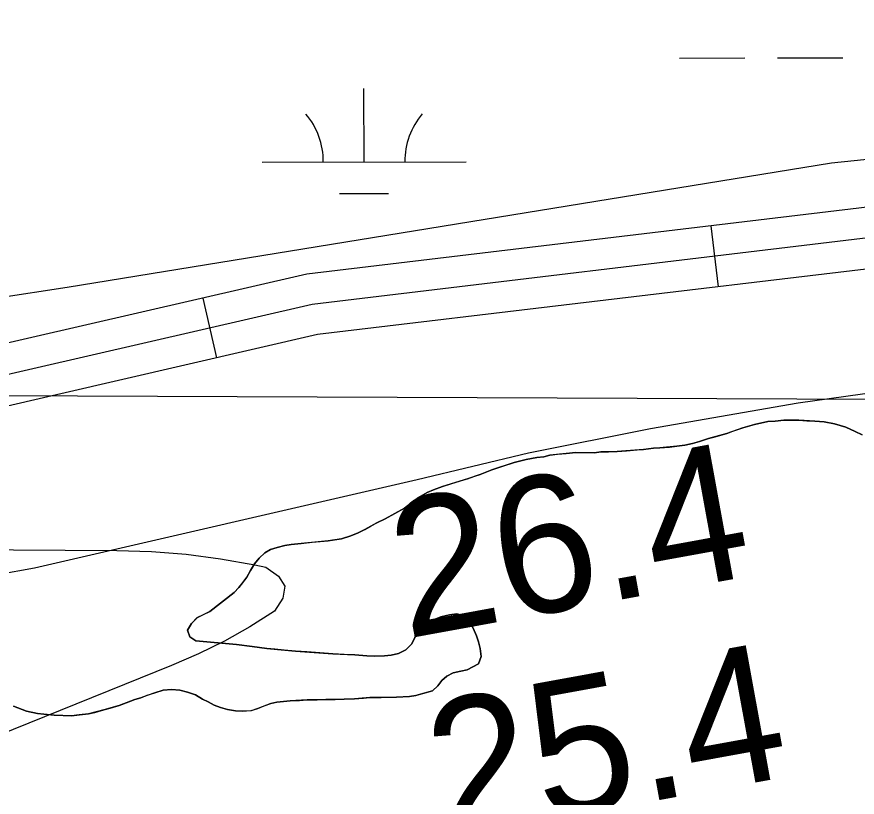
# Model space of a CAD drawing. Extents: x 3297753 to 3335611, y 652252 to 677623.
# Drawn here: x 3322119 to 3322530.7, y 662874.8 to 663257.2 of the extents above; entities that cross this region are included whole.
import ezdxf

# ---------------------------------------------------------------- set-up
doc = ezdxf.new("R2010")
doc.units = 0
for name, color, linetype in [('V-RIVR-RANG', 7, 'Continuous'), ('V-ROAD-CNTR', 7, 'Continuous'), ('V-SITE-VEGE', 7, 'Continuous'), ('V-TOPO-BNDY', 7, 'Continuous'), ('V-TOPO-MAJR', 7, 'Continuous'), ('V-TOPO-SHOR', 7, 'Continuous'), ('V-WETL-SWMP', 7, 'Continuous')]:
    doc.layers.add(name, color=color, linetype=linetype)

msp = doc.modelspace()

# ---------------------------------------------------------------- linework, layer by layer
at = {"layer": 'V-ROAD-CNTR'}
for p, q in [((3322462.66, 663124.93), (3322459.1, 663154.71)), ((3322216.96, 663090.08), (3322210.23, 663119.32))]:
    msp.add_line(p, q, dxfattribs=at)
for points in [[(3323743.08, 663307.03), (3323356.19, 663515.19), (3323293.55, 663545.56), (3323259.12, 663552.78), (3323221.44, 663545.79), (3323207.94, 663542.14), (3323157.22, 663522.85), (3322825.41, 663309.03), (3322681.52, 663221.06), (3322617.23, 663184.96), (3322588.78, 663172.35), (3322561.83, 663167.1), (3322531.4, 663163.36), (3322261.09, 663131.03), (3322070.17, 663087.06), (3321733.03, 663045.08), (3321586.02, 663012.03)], [(3323734.88, 663294.41), (3323349.36, 663501.83), (3323288.66, 663531.26), (3323258.94, 663537.5), (3323224.77, 663531.15), (3323212.57, 663527.86), (3323164.03, 663509.39), (3322833.39, 663296.32), (3322689.11, 663208.12), (3322623.96, 663171.53), (3322593.31, 663157.95), (3322564.18, 663152.27), (3322533.21, 663148.47), (3322263.67, 663116.23), (3322072.78, 663072.27), (3321735.61, 663030.29), (3321559.49, 662990.68), (3321343.47, 662938.32), (3321114.41, 662901.54), (3320962.28, 662866.04), (3320759.74, 662819.92), (3320672.55, 662798.73), (3320379.83, 662676.12), (3320176.31, 662607.03)], [(3322592.31, 663142.47), (3322566.53, 663137.45), (3322535.01, 663133.58), (3322266.25, 663101.44), (3322075.4, 663057.48), (3321738.19, 663015.49), (3321598.78, 662984.14)]]:
    msp.add_lwpolyline(points, dxfattribs=at)
at = {"layer": 'V-SITE-VEGE'}
for p, q in [((3322566.62, 663190.38), (3322518.04, 663185.38)), ((3322518.04, 663185.38), (3322143.67, 663124.6)), ((3322143.67, 663124.6), (3321820.35, 663074.2))]:
    msp.add_line(p, q, dxfattribs=at)
at = {"layer": 'V-TOPO-BNDY'}
msp.add_line((3316940.98, 663091.7), (3324715.94, 663061.38), dxfattribs=at)
at = {"layer": 'V-TOPO-MAJR'}
msp.add_lwpolyline([(3321560.33, 662999.65), (3322167.96, 662995.71), (3322185, 662995.1), (3322201.96, 662993.82), (3322218.82, 662991.56), (3322235.61, 662988.63), (3322241.02, 662987.52), (3322247.12, 662983.09), (3322250.33, 662978.11), (3322249.23, 662972.28), (3322245.23, 662965.89), (3322233.1, 662958.34), (3322220.7, 662951.31), (3322207.89, 662945.05), (3322194.81, 662939.3), (3322047.19, 662879.75)], dxfattribs=at)
at = {"layer": 'V-TOPO-SHOR'}
for points in [[(3322417.66, 663044.51), (3322422.85, 663044.98), (3322426.03, 663045.2), (3322430.87, 663045.79), (3322433.94, 663045.9), (3322438.77, 663046.36), (3322442.31, 663046.71), (3322446.21, 663047.3), (3322449.98, 663048.11), (3322453.41, 663049.06), (3322457.77, 663050.46), (3322461.08, 663051.4), (3322466.74, 663053.05), (3322469.69, 663054.1), (3322474.65, 663055.74), (3322480.43, 663057.39), (3322486.8, 663058.79), (3322490.46, 663059.02), (3322494.71, 663059.49), (3322498.83, 663059.48), (3322502.14, 663059.47), (3322506.03, 663059.23), (3322509.92, 663059.11), (3322514.4, 663058.63), (3322519.47, 663057.68), (3322525.13, 663056.02), (3322529.73, 663054), (3322533.14, 663052.35)], [(3322314.5, 662924.6), (3322317.8, 662925.54), (3322322.52, 662926.95), (3322325.24, 662929.42), (3322327.25, 662931.9), (3322329.61, 662934.13), (3322332.68, 662935.66), (3322336.45, 662936.6), (3322339.52, 662937.18), (3322345.19, 662940.12), (3322346.37, 662943.78), (3322345.91, 662947.67), (3322345.09, 662950.86), (3322344.15, 662953.81), (3322342.5, 662957.59), (3322340.5, 662961.24), (3322338.15, 662963.72), (3322334.49, 662964.56), (3322330.96, 662964.21), (3322326.71, 662963.15), (3322323.05, 662961.74), (3322320.33, 662960.1), (3322317.62, 662958.33), (3322315.25, 662955.74), (3322313.95, 662952.91), (3322312.41, 662949.85), (3322309.58, 662947.02), (3322305.92, 662945.26), (3322302.38, 662944.44), (3322299.08, 662944.09), (3322294, 662943.86), (3322290.46, 662943.99), (3322284.57, 662944.47), (3322279.38, 662944.71), (3322273.72, 662945.07), (3322267.47, 662945.56), (3322261.1, 662946.04), (3322255.44, 662946.4), (3322249.9, 662946.88), (3322245.29, 662947.24), (3322241.52, 662947.6), (3322234.33, 662948.68), (3322226.66, 662949.63), (3322206.73, 662951.43), (3322203.67, 662953.44), (3322202.61, 662956.63), (3322204.5, 662959.93), (3322207.34, 662962.76), (3322213.48, 662965.81), (3322225.41, 662975.11), (3322227.65, 662977.58), (3322229.78, 662980.18), (3322231.67, 662982.65), (3322233.44, 662985.83), (3322235.46, 662989.13), (3322237.7, 662991.96), (3322240.42, 662994.55), (3322243.25, 662996.08), (3322246.56, 662997.13), (3322250.21, 662998.07), (3322253.4, 662998.66), (3322258.23, 662999.12), (3322263.66, 662999.7), (3322267.56, 663000.05), (3322271.56, 663000.4), (3322274.63, 663000.86), (3322277.94, 663001.45), (3322282.66, 663002.85), (3322286.2, 663004.38), (3322289.5, 663006.03), (3322292.57, 663007.68), (3322295.41, 663009.2), (3322299.42, 663011.2), (3322308.86, 663016.38), (3322312.64, 663019.32), (3322315.71, 663021.56), (3322319.96, 663024.03), (3322323.15, 663025.44), (3322327.52, 663026.96), (3322331.65, 663028.25), (3322336.25, 663029.78), (3322339.79, 663030.84), (3322342.86, 663031.89), (3322345.93, 663032.95), (3322348.76, 663034.12), (3322351.59, 663035.18), (3322357.02, 663036.94), (3322362.68, 663038.82), (3322368.47, 663040.23), (3322373.77, 663041.16), (3322377.08, 663041.63), (3322380.15, 663042.33), (3322383.8, 663042.8), (3322388.05, 663043.26), (3322392.89, 663043.61), (3322396.43, 663043.6), (3322401.97, 663043.59), (3322405.04, 663043.94), (3322408.81, 663043.94), (3322413.06, 663044.17), (3322417.66, 663044.51)], [(3322117.27, 662919.38), (3322123.64, 662916.89), (3322129.06, 662915.82), (3322132.13, 662915.46), (3322137.32, 662914.98), (3322141.68, 662914.85), (3322145.69, 662914.73), (3322149.59, 662915.08), (3322154.07, 662915.66), (3322157.14, 662916.36), (3322161.62, 662917.54), (3322164.69, 662918.47), (3322169.05, 662919.76), (3322173.89, 662921.53), (3322176.73, 662922.58), (3322179.68, 662923.52), (3322182.75, 662924.7), (3322186.52, 662925.99), (3322190.65, 662927.16), (3322194.66, 662927.51), (3322198.79, 662927.27), (3322202.56, 662926.32), (3322206.45, 662924.89), (3322209.87, 662922.88), (3322212.7, 662921.46), (3322215.64, 662919.81), (3322218.71, 662918.74), (3322222.13, 662917.79), (3322226.14, 662917.08), (3322229.32, 662916.95), (3322233.69, 662917.19), (3322236.99, 662918.24), (3322240.18, 662919.53), (3322243.37, 662920.71), (3322246.31, 662921.29), (3322249.62, 662921.64), (3322252.92, 662921.99), (3322257.52, 662922.22), (3322261.18, 662922.45), (3322266.13, 662922.56), (3322270.26, 662922.67), (3322274.86, 662922.66), (3322279.34, 662922.77), (3322284.41, 662923), (3322288.78, 662923.35), (3322291.96, 662923.58), (3322297.51, 662923.69), (3322301.87, 662923.8), (3322304.94, 662923.79), (3322308.13, 662923.91), (3322311.31, 662924.14), (3322314.5, 662924.6)]]:
    msp.add_lwpolyline(points, dxfattribs=at)
at = {"layer": 'V-WETL-SWMP'}
for p, q in [((3322443.62, 663236.96), (3322475.62, 663236.99)), ((3322491.62, 663237.01), (3322523.62, 663237.04)), ((3322289.08, 663186.06), (3322289.04, 663222.06)), ((3322566.62, 663190.38), (3322518.04, 663185.38)), ((3322518.04, 663185.38), (3322143.67, 663124.59)), ((3322239.08, 663186.01), (3322339.08, 663186.11)), ((3322277.09, 663170.61), (3322301.09, 663170.64)), ((3322143.67, 663124.59), (3321820.35, 663074.2)), ((3322501.73, 663068.06), (3322553.37, 663075.2)), ((3322429.43, 663055.4), (3322501.73, 663068.06)), ((3322480.43, 663057.38), (3322474.65, 663055.74)), ((3322486.8, 663058.79), (3322480.43, 663057.38)), ((3322490.46, 663059.02), (3322486.8, 663058.79)), ((3322494.7, 663059.48), (3322490.46, 663059.02)), ((3322502.13, 663059.47), (3322494.7, 663059.48)), ((3322509.92, 663059.11), (3322502.13, 663059.47)), ((3322514.4, 663058.63), (3322509.92, 663059.11)), ((3322519.47, 663057.68), (3322514.4, 663058.63)), ((3322525.13, 663056.02), (3322519.47, 663057.68)), ((3322369.6, 663043.5), (3322429.43, 663055.4)), ((3322466.74, 663053.04), (3322457.77, 663050.46)), ((3322474.65, 663055.74), (3322466.74, 663053.04)), ((3322529.73, 663054), (3322525.13, 663056.02)), ((3322533.14, 663052.35), (3322529.73, 663054)), ((3322453.4, 663049.05), (3322449.98, 663048.11)), ((3322457.77, 663050.46), (3322453.4, 663049.05)), ((3322413.06, 663044.16), (3322408.81, 663043.93)), ((3322426.03, 663045.2), (3322413.06, 663044.16)), ((3322430.87, 663045.79), (3322426.03, 663045.2)), ((3322433.94, 663045.9), (3322430.87, 663045.79)), ((3322442.31, 663046.71), (3322433.94, 663045.9)), ((3322446.21, 663047.3), (3322442.31, 663046.71)), ((3322449.98, 663048.11), (3322446.21, 663047.3)), ((3322315.11, 663030.42), (3322369.6, 663043.5)), ((3322368.47, 663040.22), (3322362.68, 663038.82)), ((3322373.77, 663041.16), (3322368.47, 663040.22)), ((3322377.08, 663041.63), (3322373.77, 663041.16)), ((3322380.15, 663042.33), (3322377.08, 663041.63)), ((3322388.05, 663043.26), (3322380.15, 663042.33)), ((3322392.89, 663043.61), (3322388.05, 663043.26)), ((3322401.97, 663043.59), (3322392.89, 663043.61)), ((3322405.04, 663043.94), (3322401.97, 663043.59)), ((3322408.81, 663043.93), (3322405.04, 663043.94)), ((3322362.68, 663038.82), (3322351.59, 663035.18)), ((3322345.93, 663032.95), (3322339.79, 663030.83)), ((3322351.59, 663035.18), (3322345.93, 663032.95)), ((3322127.62, 662987.09), (3322315.11, 663030.42)), ((3322339.79, 663030.83), (3322327.52, 663026.96)), ((3322319.96, 663024.03), (3322315.71, 663021.56)), ((3322323.15, 663025.44), (3322319.96, 663024.03)), ((3322327.52, 663026.96), (3322323.15, 663025.44)), ((3322315.71, 663021.56), (3322312.64, 663019.32)), ((3322308.86, 663016.38), (3322299.42, 663011.2)), ((3322312.64, 663019.32), (3322308.86, 663016.38)), ((3322299.42, 663011.2), (3322295.4, 663009.2)), ((3322295.4, 663009.2), (3322289.5, 663006.03)), ((3322286.2, 663004.38), (3322282.66, 663002.85)), ((3322289.5, 663006.03), (3322286.2, 663004.38)), ((3322271.56, 663000.39), (3322253.4, 662998.65)), ((3322277.94, 663001.45), (3322271.56, 663000.39)), ((3322282.66, 663002.85), (3322277.94, 663001.45)), ((3322243.25, 662996.08), (3322240.42, 662994.55)), ((3322246.55, 662997.13), (3322243.25, 662996.08)), ((3322250.21, 662998.07), (3322246.55, 662997.13)), ((3322253.4, 662998.65), (3322250.21, 662998.07)), ((3322237.7, 662991.96), (3322235.45, 662989.13)), ((3322240.42, 662994.55), (3322237.7, 662991.96)), ((3322045.76, 662972.51), (3322127.62, 662987.09)), ((3322235.45, 662989.13), (3322233.44, 662985.83)), ((3322231.67, 662982.65), (3322227.65, 662977.58)), ((3322233.44, 662985.83), (3322231.67, 662982.65)), ((3322225.41, 662975.11), (3322213.48, 662965.81)), ((3322227.65, 662977.58), (3322225.41, 662975.11)), ((3322213.48, 662965.81), (3322207.34, 662962.75)), ((3322207.34, 662962.75), (3322204.5, 662959.93)), ((3322317.62, 662958.33), (3322323.05, 662961.74)), ((3322323.05, 662961.74), (3322326.71, 662963.15)), ((3322326.71, 662963.15), (3322330.95, 662964.21)), ((3322330.95, 662964.21), (3322334.49, 662964.55)), ((3322334.49, 662964.55), (3322338.15, 662963.72)), ((3322338.15, 662963.72), (3322340.5, 662961.24)), ((3322204.5, 662959.93), (3322202.61, 662956.63)), ((3322315.25, 662955.74), (3322317.62, 662958.33)), ((3322340.5, 662961.24), (3322342.5, 662957.58)), ((3322342.5, 662957.58), (3322344.15, 662953.81)), ((3322202.61, 662956.63), (3322203.67, 662953.44)), ((3322312.41, 662949.85), (3322315.25, 662955.74)), ((3322344.15, 662953.81), (3322345.09, 662950.86)), ((3322203.67, 662953.44), (3322206.73, 662951.43)), ((3322206.73, 662951.43), (3322226.66, 662949.63)), ((3322226.66, 662949.63), (3322234.33, 662948.67)), ((3322309.58, 662947.02), (3322312.41, 662949.85)), ((3322345.09, 662950.86), (3322345.91, 662947.67)), ((3322234.33, 662948.67), (3322241.52, 662947.6)), ((3322241.52, 662947.6), (3322255.44, 662946.4)), ((3322255.44, 662946.4), (3322273.72, 662945.07)), ((3322302.38, 662944.44), (3322305.92, 662945.26)), ((3322305.92, 662945.26), (3322309.58, 662947.02)), ((3322345.91, 662947.67), (3322346.37, 662943.78)), ((3322273.72, 662945.07), (3322284.57, 662944.47)), ((3322284.57, 662944.47), (3322290.46, 662943.98)), ((3322290.46, 662943.98), (3322294, 662943.86)), ((3322294, 662943.86), (3322299.07, 662944.09)), ((3322299.07, 662944.09), (3322302.38, 662944.44)), ((3322346.37, 662943.78), (3322345.19, 662940.12)), ((3322339.52, 662937.18), (3322336.45, 662936.6)), ((3322345.19, 662940.12), (3322339.52, 662937.18)), ((3322329.61, 662934.13), (3322327.25, 662931.89)), ((3322332.68, 662935.66), (3322329.61, 662934.13)), ((3322336.45, 662936.6), (3322332.68, 662935.66)), ((3322325.24, 662929.42), (3322322.52, 662926.95)), ((3322327.25, 662931.89), (3322325.24, 662929.42)), ((3322182.74, 662924.69), (3322179.68, 662923.52)), ((3322186.52, 662925.99), (3322182.74, 662924.69)), ((3322190.65, 662927.16), (3322186.52, 662925.99)), ((3322194.66, 662927.51), (3322190.65, 662927.16)), ((3322198.79, 662927.26), (3322194.66, 662927.51)), ((3322202.56, 662926.31), (3322198.79, 662927.26)), ((3322206.45, 662924.89), (3322202.56, 662926.31)), ((3322209.87, 662922.88), (3322206.45, 662924.89)), ((3322322.52, 662926.95), (3322314.49, 662924.6)), ((3322176.73, 662922.58), (3322169.05, 662919.76)), ((3322179.68, 662923.52), (3322176.73, 662922.58)), ((3322212.7, 662921.46), (3322209.87, 662922.88)), ((3322215.64, 662919.81), (3322212.7, 662921.46)), ((3322243.36, 662920.71), (3322236.99, 662918.24)), ((3322246.31, 662921.29), (3322243.36, 662920.71)), ((3322252.92, 662921.99), (3322246.31, 662921.29)), ((3322261.18, 662922.45), (3322252.92, 662921.99)), ((3322279.34, 662922.77), (3322261.18, 662922.45)), ((3322284.41, 662923), (3322279.34, 662922.77)), ((3322291.96, 662923.58), (3322284.41, 662923)), ((3322304.94, 662923.79), (3322291.96, 662923.58)), ((3322311.31, 662924.14), (3322304.94, 662923.79)), ((3322314.49, 662924.6), (3322311.31, 662924.14)), ((3322123.64, 662916.89), (3322117.27, 662919.37)), ((3322129.06, 662915.82), (3322123.64, 662916.89)), ((3322161.62, 662917.53), (3322154.07, 662915.66)), ((3322169.05, 662919.76), (3322161.62, 662917.53)), ((3322218.71, 662918.74), (3322215.64, 662919.81)), ((3322222.13, 662917.79), (3322218.71, 662918.74)), ((3322226.14, 662917.08), (3322222.13, 662917.79)), ((3322229.32, 662916.95), (3322226.14, 662917.08)), ((3322233.69, 662917.18), (3322229.32, 662916.95)), ((3322236.99, 662918.24), (3322233.69, 662917.18)), ((3322132.13, 662915.46), (3322129.06, 662915.82)), ((3322137.32, 662914.98), (3322132.13, 662915.46)), ((3322145.69, 662914.73), (3322137.32, 662914.98)), ((3322149.58, 662915.08), (3322145.69, 662914.73)), ((3322154.07, 662915.66), (3322149.58, 662915.08))]:
    msp.add_line(p, q, dxfattribs=at)
for centre, start, end in [((3322233.84, 663186.48), 359.2865, 40.8301), ((3322344.32, 663186.59), 139.2865, 180.8301)]:
    msp.add_arc(centre, 35.25, start, end, dxfattribs=at)

# ---------------------------------------------------------------- texts
at = {"layer": 'V-RIVR-RANG'}
for s, p in [('26.4', (3322309.46, 662952.36)), ('25.4', (3322327.65, 662854.03))]:
    msp.add_text(s, height=67, rotation=10.3383, dxfattribs=at).set_placement(p)

doc.saveas('drawing.dxf')
